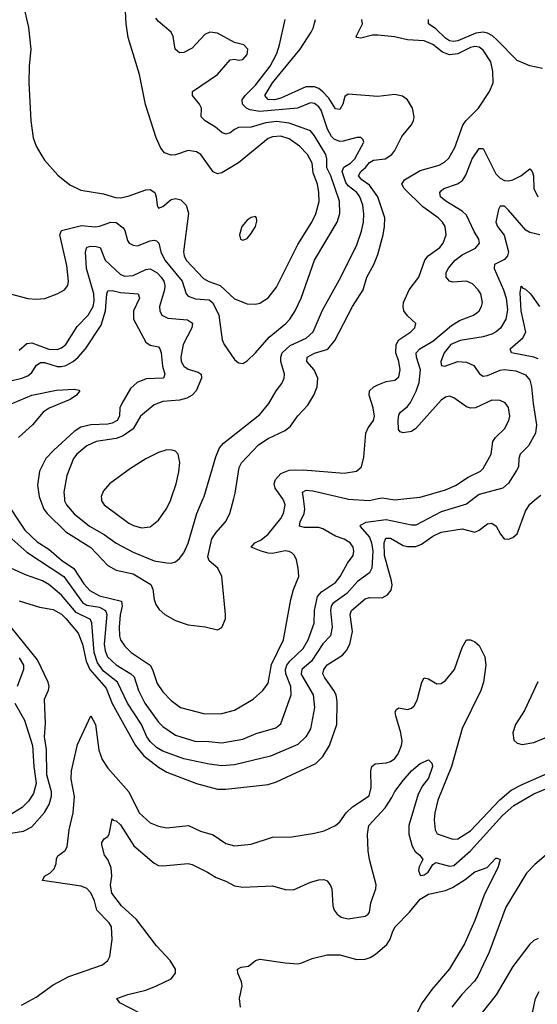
# Model space of a CAD drawing. Header units: inches. Extents: x 1550315 to 1685896, y 510706 to 640504.
# Tile 380 of 452: x 1664892 to 1667346, y 567603 to 572270. Entities that reach past the tile are written whole.
import ezdxf

# ---------------------------------------------------------------- set-up
doc = ezdxf.new("R2010")
doc.units = ezdxf.units.IN
doc.header["$MEASUREMENT"] = 0
doc.layers.add('B6566', color=7, linetype='Continuous')
doc.layers.add('B6567', color=7, linetype='Continuous')

msp = doc.modelspace()

# ---------------------------------------------------------------- linework, layer by layer
at = {"layer": 'B6566', "color": 5}
for points, elevation in [([(1664816.6, 570000), (1664915.7, 569850), (1664975.6, 569795.6), (1665030, 569761), (1665090, 569707.9), (1665148.1, 569668.1), (1665196.5, 569596.5), (1665224.6, 569564.6), (1665270, 569538.5), (1665374, 569514), (1665378, 569490), (1665368.6, 569448.6), (1665362.9, 569390), (1665364.8, 569350), (1665370.6, 569330), (1665390, 569300.5), (1665421.3, 569270), (1665510.8, 569210), (1665522.1, 569190), (1665543.3, 569123.3), (1665570, 569084.7), (1665610, 569042.9), (1665654, 569010), (1665770, 568979.8), (1665850, 568981.1), (1665910, 568997.6), (1665999.2, 569050), (1666044.2, 569090), (1666070, 569125.7), (1666086, 569214), (1666142, 569330), (1666178.1, 569521.9), (1666190.6, 569569.4), (1666215, 569630), (1666212.8, 569670), (1666203.8, 569710), (1666194.5, 569730), (1666182.2, 569742.2), (1666169.1, 569749.1), (1666150, 569751.6), (1666090, 569740.3), (1666070, 569742), (1666036.3, 569750), (1665989.8, 569770), (1666006.9, 569790), (1666036.2, 569803.8), (1666070, 569831.6), (1666130, 569906), (1666142.8, 569930), (1666150.4, 569970), (1666144.4, 569990), (1666137.6, 570000)], 480), ([(1667044.6, 570000), (1667010, 569973.6), (1666890, 569937.5), (1666770, 569873.4), (1666750, 569873.7), (1666630, 569899.3), (1666533.5, 569886.5), (1666506.8, 569873.2), (1666505.1, 569870), (1666550, 569817), (1666560.1, 569790), (1666566.5, 569750), (1666560.9, 569670), (1666550, 569647.9), (1666493.7, 569606.3), (1666443.1, 569550), (1666377, 569503), (1666368.7, 569490), (1666365.1, 569470), (1666373.5, 569390), (1666365.3, 569350), (1666328.9, 569311.1), (1666275, 569230), (1666230.4, 569190), (1666226.6, 569170), (1666230, 569161.8), (1666283.4, 569070), (1666289.9, 569010.1), (1666270, 568908.9), (1666248.2, 568870), (1666210, 568834.2), (1666080.6, 568779.4), (1665910, 568738.2), (1665850, 568733.4), (1665790, 568741), (1665670, 568767), (1665570, 568802.1), (1665540, 568820), (1665510, 568848.5), (1665495.1, 568870), (1665469, 568929), (1665402.6, 569030), (1665356.3, 569130), (1665290, 569182), (1665260.8, 569220.8), (1665245.2, 569270), (1665234.4, 569410), (1665227.3, 569427.3), (1665160.1, 569460.1), (1665090, 569542.9), (1665030, 569592.5), (1665000.7, 569610), (1664919.2, 569639.2), (1664850, 569670.6)], 440), ([(1664855.4, 569810), (1664926.5, 569746.5), (1665101.3, 569630), (1665190, 569507.4), (1665210, 569495.5), (1665270, 569485.1), (1665299.4, 569470), (1665305.8, 569450), (1665292.4, 569310), (1665298, 569278), (1665308.9, 569250), (1665350, 569212.2), (1665419.4, 569170), (1665435.3, 569155.3), (1665455.5, 569090), (1665485.3, 569030), (1665550, 568940.2), (1665570, 568920.2), (1665630, 568878.5), (1665722.8, 568850), (1665788.9, 568848.9), (1665850, 568841.6), (1665950, 568860.2), (1666013.9, 568886.1), (1666106.5, 568913.5), (1666130, 568932.9), (1666179.4, 569070), (1666177.3, 569110), (1666153.7, 569170), (1666152.6, 569190), (1666159, 569210), (1666173.1, 569230), (1666235.3, 569290), (1666259.9, 569330), (1666288.9, 569410), (1666289.9, 569470), (1666304.6, 569535.4), (1666322.7, 569557.3), (1666390, 569601.7), (1666411.5, 569630), (1666445.7, 569694.3), (1666473.8, 569730), (1666476.8, 569750), (1666473.2, 569770), (1666458.2, 569790), (1666430, 569808), (1666390, 569822.5), (1666330, 569857.3), (1666310, 569863.6), (1666242.9, 569862.9), (1666218, 569870), (1666221.8, 569890), (1666240.7, 569930), (1666244.1, 569950), (1666236.8, 570000)], 460), ([(1664890, 569515.2), (1664985.5, 569485.5), (1665050, 569474.4), (1665090, 569451.5), (1665110, 569431), (1665170, 569361.8), (1665190, 569310), (1665207.6, 569230), (1665224.3, 569190), (1665301.6, 569101.6), (1665330, 569028.3), (1665440.8, 568830), (1665481.2, 568781.2), (1665550, 568726.8), (1665590, 568704), (1665730, 568649.4), (1665830, 568623), (1665870, 568623), (1666070, 568644.1), (1666110, 568657.1), (1666295.5, 568744.5), (1666330, 568776.9), (1666360.2, 568830), (1666394.9, 568930), (1666397.6, 569037.6), (1666391.7, 569070), (1666382.1, 569090), (1666338.3, 569150), (1666329.9, 569170), (1666333.3, 569190), (1666350, 569212.6), (1666422, 569258), (1666440.8, 569279.2), (1666457.9, 569310), (1666470.5, 569369.5), (1666459.1, 569450), (1666464.9, 569470), (1666530, 569524.6), (1666550, 569531.2), (1666610, 569530.2), (1666636.4, 569543.6), (1666653.7, 569566.3), (1666657.5, 569590), (1666654.5, 569610), (1666621.7, 569730), (1666619.5, 569790), (1666628.1, 569811.9), (1666650, 569812.4), (1666710, 569776.9), (1666730, 569772.7), (1666770, 569773.3), (1666796.8, 569783.2), (1666850, 569821.1), (1666890, 569840.1), (1666990, 569856.2), (1667050, 569841.3), (1667070, 569850.2), (1667110, 569880.2), (1667130, 569883.6), (1667150.2, 569870), (1667171.2, 569831.2), (1667188.2, 569810), (1667210, 569807.6), (1667230, 569816), (1667250, 569833.7), (1667290, 569940.3), (1667310, 569974.3), (1667342.1, 570000)], 420), ([(1664988.1, 570000), (1665007, 569950), (1665021.7, 569930), (1665110, 569842.8), (1665228.9, 569768.9), (1665310, 569682.3), (1665350, 569661), (1665430, 569643.1), (1665513, 569593), (1665523.6, 569570), (1665530, 569522), (1665538.2, 569498.2), (1665553.5, 569473.5), (1665579.6, 569450), (1665630, 569422.7), (1665690, 569402.2), (1665771.5, 569391.5), (1665830, 569377.6), (1665850, 569388.7), (1665868.2, 569430), (1665868.3, 569450), (1665849.8, 569630), (1665832.2, 569670), (1665790, 569704.8), (1665784.4, 569724.4), (1665803.5, 569810), (1665821.8, 569838.2), (1665867.2, 569890), (1665888.5, 569930), (1665907.4, 570000)], 520), ([(1665104.1, 570000), (1665105.1, 569990), (1665113.5, 569970), (1665150, 569928.4), (1665223, 569870), (1665291.9, 569830), (1665350, 569788.4), (1665430, 569746.3), (1665530, 569705), (1665590, 569694.7), (1665610, 569694.3), (1665630, 569700.3), (1665650, 569715.8), (1665670, 569743.1), (1665690, 569788), (1665731.4, 569930), (1665761.7, 570000)], 540), ([(1665279.2, 570000), (1665279.6, 569990), (1665293.1, 569970), (1665410, 569883.5), (1665431.7, 569871.7), (1665470, 569861.6), (1665510, 569866), (1665550, 569896.9), (1665585.7, 569950), (1665607.3, 569990), (1665610.6, 570000)], 560), ([(1666438, 570000), (1666450, 569997.1), (1666548.4, 569991.6), (1666591.9, 570000)], 460), ([(1666631.1, 570000), (1666670, 569993.6), (1666728.2, 570000)], 460), ([(1664850, 568414.6), (1664910, 568423.3), (1664950, 568444.7), (1665010, 568512.8), (1665032.5, 568550), (1665042.6, 568590), (1665042.3, 568610), (1665020.3, 568690), (1665019.2, 568810), (1665009.3, 568870), (1665013.9, 568933.9), (1665009.8, 569050), (1665028.4, 569091.6), (1665031.3, 569110), (1665026.9, 569130), (1664975.9, 569235.9), (1664850, 569392.3)], 420), ([(1664900.8, 567599.2), (1664970, 567637.4), (1665050, 567695.2), (1665124.8, 567735.2), (1665284.5, 567790), (1665309.6, 567810), (1665318.7, 567830), (1665331.2, 567910), (1665326.9, 567970), (1665316.9, 567990), (1665257.1, 568050), (1665246.7, 568093.3), (1665230, 568131.5), (1665210, 568151.2), (1665183.2, 568163.2), (1664999.5, 568190), (1665009.7, 568210), (1665035, 568225), (1665055.1, 568244.9), (1665065.7, 568270), (1665067.1, 568292.9), (1665073.3, 568306.7), (1665107.7, 568332.3), (1665117.2, 568350), (1665126.1, 568430), (1665144.8, 568510), (1665152.3, 568587.7), (1665136.8, 568670), (1665137.1, 568710), (1665166, 568834), (1665229.8, 568970.2), (1665251.6, 568930), (1665267.5, 568807.5), (1665282.9, 568762.9), (1665310, 568722.6), (1665409.4, 568610), (1665458.5, 568510), (1665510, 568463.7), (1665550, 568446.8), (1665590, 568439.2), (1665693, 568450), (1665750, 568423.9), (1665810, 568406.4), (1665870, 568365), (1665910, 568354.4), (1665990, 568362), (1666090, 568395.8), (1666182.6, 568397.4), (1666290, 568413.5), (1666335.4, 568424.6), (1666390, 568450.2), (1666410, 568467.2), (1666439.9, 568510), (1666470, 568539.8), (1666548.2, 568591.8), (1666558.2, 568630), (1666556.2, 568710), (1666561.6, 568730), (1666577, 568743), (1666630, 568747.5), (1666650, 568754), (1666670, 568768.6), (1666686.2, 568790), (1666702.5, 568830), (1666704.9, 568850), (1666699.3, 568890), (1666674.6, 568970), (1666672.8, 568990), (1666678.9, 569001.1), (1666690, 569008.7), (1666730, 569000.7), (1666750, 569006.2), (1666761.7, 569018.3), (1666775.9, 569044.1), (1666798.7, 569130), (1666809.8, 569150.2), (1666830, 569145.2), (1666870, 569122), (1666890, 569123.8), (1666910, 569137.7), (1666953.5, 569190), (1666990, 569294.9), (1667009.8, 569330.2), (1667030, 569330.3), (1667050, 569321.7), (1667070, 569303.1), (1667096.5, 569250), (1667102.7, 569210), (1667090.6, 569130), (1667078.3, 569090), (1666989.6, 568910), (1666939.9, 568730), (1666874.8, 568570), (1666860.1, 568510), (1666857, 568477), (1666861.1, 568430), (1666871.7, 568411.7), (1666945.4, 568385.4), (1666970, 568387.3), (1667030, 568425), (1667168.1, 568571.9), (1667222.7, 568617.3), (1667274.5, 568645.6), (1667511.6, 568748.4)], 380), ([(1664890, 569244.5), (1664909.4, 569210), (1664910.8, 569189.2), (1664880.6, 569110)], 440), ([(1667347.8, 569132.2), (1667284.6, 568995.4), (1667243.2, 568930), (1667229.3, 568890), (1667235.2, 568855.2), (1667250, 568840.2), (1667274.8, 568834.8), (1667330, 568843.6), (1667410, 568877.4)], 420), ([(1664869, 569030), (1664915.6, 568950), (1664952.9, 568830), (1664958.4, 568730), (1664969.4, 568650), (1664957.3, 568602.7), (1664934.3, 568565.7), (1664904.1, 568535.9), (1664841.7, 568498.3)], 440), ([(1665513.8, 567533.8), (1665367, 567610), (1665353.2, 567630), (1665405.2, 567650), (1665490, 567670.2), (1665540.7, 567690), (1665610, 567724.1), (1665631, 567750), (1665630.4, 567770), (1665605.6, 567810), (1665540.4, 567880.4), (1665445.5, 568005.5), (1665375.2, 568070), (1665329.2, 568130), (1665322.2, 568170), (1665329.6, 568210), (1665325.6, 568250), (1665310, 568289), (1665294.5, 568310), (1665281.2, 568358.8), (1665282, 568370), (1665293.2, 568386.8), (1665310, 568398), (1665316, 568410), (1665330, 568482), (1665335.3, 568475.3), (1665350, 568473.4), (1665370, 568454.4), (1665433.7, 568353.7), (1665530, 568272.2), (1665550, 568261.6), (1665570, 568259.3), (1665690, 568270.2), (1665710, 568265.7), (1665783, 568230), (1665824.1, 568204.1), (1665870, 568187.4), (1665910, 568164.9), (1665950, 568157.7), (1666090, 568165.3), (1666150, 568147.2), (1666190, 568145.7), (1666270, 568182), (1666310, 568193.7), (1666334.4, 568194.4), (1666350, 568188), (1666366.3, 568166.3), (1666371.4, 568150), (1666376.9, 568070), (1666383.2, 568050), (1666396.5, 568030), (1666416.4, 568016.4), (1666450, 568008.6), (1666530, 568020.2), (1666544, 568030), (1666550, 568040.5), (1666556.7, 568083.3), (1666580.8, 568150), (1666582.3, 568170), (1666550, 568289.5), (1666543.8, 568330), (1666540.5, 568410), (1666547.5, 568450), (1666625.1, 568534.9), (1666657, 568583), (1666670, 568612), (1666710, 568664.6), (1666750, 568710.2), (1666790, 568744.9), (1666830, 568762), (1666846.2, 568746.2), (1666848.5, 568730), (1666830, 568675.1), (1666802.2, 568637.8), (1666781.2, 568598.8), (1666736.3, 568450), (1666736.3, 568410), (1666752.2, 568352.2), (1666767.6, 568327.6), (1666788.8, 568310), (1666803.1, 568290), (1666785.9, 568254.1), (1666783.1, 568236.9), (1666790, 568214.6), (1666794.3, 568214.3), (1666810, 568216.6), (1666827.9, 568230), (1666850, 568265.3), (1666864.8, 568275.2), (1666930, 568257.8), (1666950, 568261.3), (1667030, 568330.6), (1667181.7, 568498.3), (1667235.2, 568544.8), (1667330, 568599.9), (1667521.1, 568678.9)], 360), ([(1667399.6, 568320.4), (1667334, 568266), (1667295.4, 568224.6), (1667197.2, 568062.8), (1667117.2, 567850), (1667063.5, 567736.5), (1667047.5, 567712.5), (1666988.5, 567650), (1666941, 567590)], 360), ([(1665939.5, 567590), (1665934.5, 567630), (1665946.6, 567690), (1665943.7, 567710), (1665926, 567750), (1665925.2, 567770), (1665941.5, 567778.5), (1665976.6, 567783.4), (1666009.6, 567810.4), (1666030, 567817.3), (1666150, 567799.1), (1666210, 567795.5), (1666230, 567799.1), (1666279.1, 567820.9), (1666350, 567837), (1666410, 567836.9), (1666490, 567814.7), (1666530, 567817.8), (1666554.4, 567825.6), (1666579.5, 567840.5), (1666632.8, 567887.2), (1666648.4, 567911.6), (1666660.5, 567950), (1666671.9, 567970), (1666739.5, 568040.5), (1666790, 568101.9), (1666830, 568124.8), (1666910, 568142.5), (1666943.3, 568156.7), (1667004.7, 568195.3), (1667050, 568230.2), (1667108, 568252), (1667150, 568295.5), (1667155.5, 568295.5), (1667170.3, 568290), (1667158.3, 568250), (1667094.9, 568125.1), (1667050, 567999.6), (1667000.6, 567890), (1666930, 567771), (1666846.2, 567673.8), (1666800.8, 567610), (1666728.1, 567470)], 340), ([(1667350, 567915.6), (1667330, 567905.6), (1667310, 567887.6), (1667230, 567782), (1667151.6, 567648.4), (1667042.7, 567510), (1667009.3, 567430), (1666998.3, 567370), (1667010, 567345.7), (1667050, 567338.4), (1667122.9, 567350), (1667199.1, 567380.9), (1667210, 567390.3), (1667265, 567475), (1667310, 567532), (1667325, 567570), (1667338, 567630), (1667355.5, 567664.5)], 380)]:
    msp.add_lwpolyline(points, dxfattribs=dict(at, elevation=elevation))
at = {"layer": 'B6567', "color": 5}
for points, elevation in [([(1664906.7, 572350), (1664933.1, 572233.1), (1664944.4, 572130), (1664936.5, 572050), (1664934.7, 571970), (1664944.6, 571790), (1664955.3, 571710), (1664970.3, 571670.3), (1664991.8, 571631.8), (1665010, 571604), (1665072.9, 571532.9), (1665130, 571486.7), (1665182, 571462), (1665290, 571444.9), (1665346.8, 571426.8), (1665370, 571425.4), (1665406.7, 571433.3), (1665490, 571462.6), (1665510, 571464.4), (1665533, 571450), (1665539.5, 571430), (1665543.1, 571390), (1665550, 571376.3), (1665570, 571384.2), (1665610, 571417.4), (1665630, 571422), (1665655.3, 571415.3), (1665681.3, 571390), (1665692.6, 571352.6), (1665669.1, 571170), (1665671.7, 571150), (1665681.5, 571130), (1665763.3, 571043.3), (1665788.8, 571028.8), (1665842.1, 571010), (1665910, 570947.5), (1665970, 570923.2), (1666010, 570920.7), (1666030, 570926.2), (1666070, 570951.3), (1666110, 571002), (1666210, 571204.5), (1666276.7, 571310), (1666296.6, 571350), (1666311.2, 571408.8), (1666310.8, 571450), (1666303.2, 571490), (1666283.2, 571543.2), (1666278.9, 571590), (1666256.1, 571630), (1666219, 571670), (1666170, 571704.7), (1666130, 571718.3), (1666090, 571714.7), (1666070, 571705.9), (1665930, 571591.2), (1665850, 571543.2), (1665830, 571539.3), (1665809.3, 571549.3), (1665750.8, 571630), (1665730, 571644.2), (1665690, 571649.8), (1665630, 571628.7), (1665610, 571627.4), (1665578.9, 571638.9), (1665561.4, 571661.5), (1665539.6, 571710), (1665488.5, 571868.5), (1665460.5, 572010), (1665405.9, 572185.9), (1665397.3, 572250), (1665392.9, 572310)], 580), ([(1664830, 570974.7), (1664930, 570948.9), (1664970, 570944.9), (1665011, 570949), (1665069.7, 570970.3), (1665105.2, 570990), (1665119.6, 571010), (1665123, 571030), (1665115.8, 571104.2), (1665082.4, 571250), (1665089.7, 571270), (1665185.5, 571294.5), (1665250, 571287.9), (1665270, 571290.7), (1665324.5, 571310), (1665350, 571308.1), (1665382.8, 571282.8), (1665390.6, 571270.6), (1665403.3, 571223.3), (1665411.3, 571211.3), (1665430, 571200.6), (1665450, 571198), (1665510, 571221), (1665530, 571224.8), (1665541.4, 571221.4), (1665551.3, 571211.3), (1665560.4, 571170), (1665580.1, 571130), (1665662.9, 571030), (1665682, 570970), (1665690, 570958.6), (1665726, 570946), (1665790, 570941.5), (1665808.1, 570928.1), (1665836.2, 570870), (1665852.5, 570752.5), (1665861.1, 570730), (1665910, 570658.4), (1665930, 570643.1), (1665950, 570640.4), (1665970, 570652.7), (1666010, 570690.3), (1666075.2, 570764.8), (1666153.2, 570830), (1666172.1, 570850), (1666198.4, 570890), (1666226.3, 570950), (1666289.2, 571130), (1666396.7, 571310), (1666409.4, 571350.6), (1666408.9, 571410), (1666367.4, 571530), (1666347.5, 571567.5), (1666348.6, 571610), (1666343.5, 571630), (1666290, 571719.9), (1666270, 571742.7), (1666170, 571779.6), (1666110, 571787), (1666059, 571781), (1665990, 571760.9), (1665930, 571758), (1665910, 571749.8), (1665890, 571734), (1665870, 571727.8), (1665850, 571734.8), (1665820.3, 571760.3), (1665771.1, 571790), (1665753.1, 571810), (1665753.8, 571850), (1665744.5, 571870), (1665710.9, 571910), (1665711.2, 571930), (1665829.7, 572010), (1665890, 572078.8), (1665910, 572082.8), (1665930, 572077.3), (1665950, 572080.7), (1665970, 572104.7), (1665973.6, 572130), (1665954, 572150), (1665910, 572160.9), (1665830, 572205.3), (1665794, 572210), (1665770, 572199.8), (1665710, 572135.4), (1665670, 572114), (1665650, 572112), (1665629.8, 572130), (1665620.3, 572190), (1665609.9, 572209.9), (1665550, 572261.2), (1665537.5, 572277.5)], 560), ([(1665761.7, 570000), (1665766, 570010), (1665822.7, 570197.3), (1665840, 570240), (1665857.6, 570262.4), (1666030, 570398.6), (1666073.8, 570450), (1666108.7, 570511.3), (1666134.8, 570545.2), (1666145.5, 570570), (1666148.2, 570590), (1666129.5, 570650), (1666129.5, 570670), (1666137.2, 570690), (1666175, 570725), (1666250, 570760.7), (1666282.8, 570790), (1666326.9, 570893.1), (1666414.5, 571050), (1666490, 571202.6), (1666512.9, 571267.1), (1666521.9, 571310), (1666523.6, 571350), (1666519.2, 571390), (1666504.5, 571430), (1666490, 571449.9), (1666450, 571481.9), (1666438.2, 571498.2), (1666421.2, 571550), (1666428.8, 571571.2), (1666460.2, 571590), (1666481.5, 571610), (1666524.2, 571690), (1666520.7, 571700.7), (1666510, 571711.1), (1666490, 571710.9), (1666426.2, 571693.8), (1666410, 571692.9), (1666383.5, 571703.5), (1666370, 571715.9), (1666351, 571751), (1666320.7, 571840.7), (1666310, 571857.3), (1666290, 571872.3), (1666270, 571875.9), (1666209.4, 571850.6), (1666030, 571833.9), (1665982.4, 571842.4), (1665967.5, 571850), (1665948.7, 571870), (1665946.7, 571890), (1665960.9, 571910), (1666010, 571959.1), (1666079.3, 572050), (1666110.4, 572110), (1666123.7, 572150), (1666151.2, 572270)], 540), ([(1665907.4, 570000), (1665914.3, 570025.7), (1665932.8, 570147.2), (1665943.8, 570170), (1666024.9, 570255.1), (1666070, 570284.1), (1666150, 570323), (1666176.7, 570343.3), (1666210, 570391.4), (1666257.7, 570442.3), (1666286.9, 570490), (1666302.3, 570530), (1666304.9, 570570), (1666287.5, 570610), (1666254, 570650), (1666254.4, 570670), (1666290, 570688.6), (1666352.2, 570707.8), (1666386.5, 570750), (1666469.9, 570910), (1666520.2, 570990), (1666538.3, 571050), (1666571.4, 571110), (1666590, 571157.4), (1666615.7, 571250), (1666622.3, 571290), (1666622.7, 571330), (1666590.6, 571430), (1666550, 571485.1), (1666514.7, 571510), (1666499, 571530), (1666509, 571550), (1666531.3, 571568.7), (1666550, 571593.2), (1666570, 571604.4), (1666624, 571610), (1666655.7, 571630), (1666670.8, 571649.2), (1666704.5, 571715.5), (1666748.2, 571770), (1666758.5, 571790), (1666761.6, 571810), (1666754.8, 571850), (1666730, 571889.7), (1666706.5, 571906.5), (1666670, 571915.8), (1666590, 571905), (1666450, 571916.8), (1666433.7, 571906.3), (1666423.7, 571870), (1666410, 571843.5), (1666390, 571847.4), (1666357.2, 571897.2), (1666330, 571927.4), (1666310, 571943.4), (1666290, 571951.1), (1666249, 571951), (1666130, 571897.6), (1666100.5, 571890), (1666070, 571890.7), (1666055, 571910), (1666090.6, 571970), (1666222.5, 572130), (1666274, 572210), (1666284, 572230), (1666294.2, 572270)], 520), ([(1666137.6, 570000), (1666103.7, 570050), (1666098.9, 570070), (1666104.4, 570090), (1666130, 570119.6), (1666170, 570135.4), (1666235.5, 570135.5), (1666430, 570120.2), (1666489.3, 570130), (1666512.4, 570150), (1666523.5, 570196.5), (1666533.8, 570310), (1666544.6, 570335.4), (1666569, 570370), (1666574.7, 570390), (1666568.6, 570430), (1666549, 570490), (1666551.1, 570510), (1666570.9, 570529.1), (1666590, 570539.1), (1666630, 570554.6), (1666670, 570561.3), (1666690, 570576.4), (1666696.5, 570610), (1666689.3, 570650), (1666675.8, 570690), (1666676.6, 570730), (1666690, 570752.5), (1666745.7, 570790), (1666766, 570810), (1666769.7, 570830), (1666730, 570865.6), (1666713.8, 570890), (1666709.3, 570910), (1666712.2, 570930), (1666738.1, 570990), (1666784.4, 571050), (1666812.5, 571130), (1666829.2, 571150.9), (1666884.6, 571190), (1666899.1, 571210), (1666913.8, 571250), (1666909.8, 571290), (1666897.3, 571310), (1666876.5, 571330), (1666802.9, 571382.9), (1666714.9, 571470), (1666703.7, 571490), (1666716.8, 571510), (1666790, 571555.4), (1666880.1, 571579.9), (1666905.4, 571594.6), (1666925.9, 571614.1), (1666955.3, 571664.7), (1666993.6, 571770), (1667007, 571790), (1667066.6, 571850), (1667118.8, 571930), (1667136.1, 571970), (1667135.2, 572024.8), (1667126, 572070), (1667090, 572124.8), (1667070, 572139), (1667050, 572142.2), (1667030, 572137.4), (1666970, 572108), (1666930, 572103.4), (1666895.9, 572115.9), (1666850, 572151.4), (1666810, 572170.3), (1666730, 572174.8), (1666668.6, 572188.6), (1666590, 572196.5), (1666564.2, 572195.8), (1666510, 572182), (1666490, 572184.7), (1666487.3, 572190), (1666516.8, 572250), (1666513.6, 572270)], 480), ([(1667370, 572037.6), (1667311.1, 572051.1), (1667250, 572076.4), (1667154.1, 572174.1), (1667133.1, 572193.1), (1667110, 572206), (1667090, 572210.3), (1667054.3, 572205.7), (1666970, 572169.6), (1666946.8, 572166.8), (1666930, 572169.9), (1666910, 572182.1), (1666865.7, 572225.7), (1666829.7, 572250), (1666829.4, 572270)], 460), ([(1666728.2, 570000), (1666790, 570006.8), (1666910, 570040.7), (1666958.4, 570061.6), (1667019, 570101), (1667076.8, 570130), (1667090, 570141.8), (1667127.2, 570210), (1667134.6, 570270), (1667147.7, 570290), (1667189.8, 570330), (1667210.7, 570370), (1667215.3, 570390), (1667210, 570431.8), (1667193.8, 570453.8), (1667170, 570465.6), (1667130, 570466.2), (1667052.7, 570430), (1667030, 570428.4), (1667010, 570434.6), (1666950, 570478), (1666930, 570485.2), (1666910, 570481.4), (1666890, 570466.9), (1666770, 570332.9), (1666750, 570318.2), (1666710, 570311), (1666696.6, 570316.6), (1666687.8, 570327.8), (1666686, 570370), (1666690, 570396.4), (1666698, 570410), (1666730, 570435.9), (1666744.2, 570455.8), (1666771.5, 570508.5), (1666786.4, 570550), (1666792.7, 570610), (1666772.5, 570670), (1666771.8, 570690), (1666789.1, 570710), (1666850, 570746), (1666939, 570821), (1666976.5, 570843.5), (1667043.6, 570870), (1667059.4, 570880.6), (1667071, 570890), (1667082.2, 570910), (1667086.2, 570930), (1667077.8, 570970), (1667066.4, 570990), (1667038.4, 571018.4), (1667010, 571030.6), (1666946.3, 571026.3), (1666930, 571031.2), (1666913.7, 571050), (1666914.4, 571070), (1666923.2, 571090), (1666956.5, 571130), (1666990, 571154.5), (1667053.5, 571186.5), (1667072, 571210), (1667069.2, 571230), (1667046.6, 571266.6), (1667010, 571343.7), (1666990, 571362), (1666911.6, 571410), (1666887.2, 571430), (1666884.1, 571450), (1666890, 571458.3), (1666902.6, 571470), (1666968.1, 571491.9), (1666991.7, 571508.3), (1667006.7, 571533.3), (1667036.8, 571610), (1667070, 571658.5), (1667090, 571659.5), (1667150, 571539.2), (1667170, 571518.3), (1667190, 571508.3), (1667210, 571506), (1667230, 571510.1), (1667267.8, 571530), (1667310, 571562.7), (1667321.3, 571550), (1667327.8, 571530), (1667330.2, 571470), (1667348.4, 571430)], 460), ([(1667358.7, 571250), (1667310, 571261.1), (1667292.3, 571272.3), (1667210, 571367.1), (1667190, 571385.5), (1667170, 571386), (1667161.5, 571370), (1667149.7, 571310), (1667156.8, 571290), (1667188.2, 571248.2), (1667209.4, 571170), (1667204.5, 571150), (1667190, 571133.9), (1667142.4, 571110), (1667140.9, 571090), (1667185.4, 570990), (1667198.4, 570950), (1667205.1, 570894.9), (1667197.5, 570850), (1667171.7, 570808.3), (1667150.7, 570790), (1667130, 570779.3), (1667090, 570766.5), (1666979.6, 570750), (1666936.2, 570730), (1666905, 570690), (1666888.2, 570650), (1666890, 570635.3), (1666891.3, 570631.3), (1666908, 570628), (1666970, 570649.4), (1667010, 570646), (1667045.3, 570630), (1667071.6, 570591.6), (1667090, 570579.9), (1667110, 570582.9), (1667170, 570609.4), (1667190, 570612), (1667244.7, 570604.7), (1667290, 570586.5), (1667310, 570561.7), (1667319.2, 570530), (1667325.7, 570450), (1667341.7, 570350), (1667337.5, 570310), (1667305, 570250), (1667264.9, 570210), (1667258.9, 570190), (1667256.3, 570150), (1667247.4, 570132.6), (1667210, 570073.8), (1667183, 570050), (1667070, 570019.3), (1667044.6, 570000)], 440), ([(1664890, 570704.2), (1664925.5, 570734.5), (1664950, 570738.5), (1665030, 570708.3), (1665070, 570706.5), (1665090, 570714.8), (1665110, 570731), (1665164.6, 570815.4), (1665216.4, 570870), (1665239.7, 570910), (1665245.1, 570934.9), (1665243.5, 570970), (1665208.4, 571090), (1665204.4, 571170), (1665210, 571192), (1665230, 571197), (1665255.1, 571195.1), (1665273.6, 571190), (1665297.3, 571130), (1665370, 571061.7), (1665390, 571054.1), (1665430, 571057.5), (1665490, 571085.5), (1665510, 571088.6), (1665543.1, 571070), (1665563.4, 571050), (1665575.1, 571030), (1665580.1, 571010), (1665578.9, 570990), (1665555, 570910), (1665555.9, 570890), (1665565.6, 570870), (1665595, 570855), (1665686.9, 570846.9), (1665710.8, 570830.8), (1665707.7, 570810), (1665666.3, 570730), (1665655.4, 570670), (1665658.3, 570650), (1665670, 570626.8), (1665690, 570612.8), (1665738.5, 570598.5), (1665752.6, 570590), (1665754.2, 570570), (1665728.8, 570510), (1665709.7, 570490.3), (1665684.4, 570475.6), (1665650, 570467), (1665570, 570460.2), (1665530, 570444.8), (1665464.4, 570390), (1665430.1, 570329.9), (1665382.3, 570297.7), (1665350, 570284.5), (1665254.4, 570270), (1665210, 570249.8), (1665162.6, 570210), (1665146.5, 570190), (1665115.8, 570110), (1665100.9, 570030), (1665104.1, 570000)], 540), ([(1664850, 570557.7), (1664902, 570570), (1664930, 570581.8), (1664950, 570597.2), (1664970, 570630.9), (1664990, 570645.7), (1665010, 570644.2), (1665070, 570626.7), (1665090, 570626.6), (1665110, 570631.2), (1665145.9, 570650), (1665169.9, 570670), (1665203.8, 570710), (1665277.8, 570822.2), (1665299.4, 570890), (1665304.4, 570970), (1665310, 570984.2), (1665330, 570985.8), (1665370, 570976), (1665453.7, 570970), (1665460.1, 570950), (1665432, 570890), (1665432.1, 570850), (1665490, 570740.7), (1665510, 570727.7), (1665550, 570718.9), (1665556.8, 570710), (1665562.9, 570690), (1665568.3, 570628.3), (1665579.8, 570590), (1665574.3, 570570), (1665492.4, 570567.6), (1665448.3, 570550), (1665418, 570522), (1665376.4, 570450), (1665367.3, 570430), (1665364.6, 570390), (1665353.5, 570370), (1665330, 570357.3), (1665310, 570353.1), (1665229.7, 570350.3), (1665182.2, 570337.8), (1665150, 570317.7), (1665053.2, 570230), (1665016.4, 570190), (1664986, 570130), (1664976.5, 570063.5), (1664984.3, 570010), (1664988.1, 570000)], 520), ([(1667350, 570662.3), (1667330.3, 570670.3), (1667224.2, 570690), (1667217.7, 570710), (1667277.9, 570762.1), (1667291.5, 570788.5), (1667269.3, 570890), (1667265.4, 570974.6), (1667270, 571007.3), (1667276.7, 570996.7), (1667290, 570992.3), (1667313.7, 570970), (1667356, 570910)], 420), ([(1664830, 570439.1), (1664950, 570490.9), (1665066.3, 570513.7), (1665150, 570518), (1665173.7, 570513.7), (1665176.5, 570510), (1665162, 570490), (1665131.6, 570470), (1665032.2, 570427.8), (1665003.3, 570410), (1664952.3, 570350), (1664886.9, 570290)], 480), ([(1665610.6, 570000), (1665633.8, 570070), (1665647.1, 570127.1), (1665650.9, 570170.9), (1665642.9, 570210), (1665630, 570224.5), (1665615.3, 570230), (1665590, 570231.2), (1665550, 570217.7), (1665490, 570187.6), (1665417.9, 570142.1), (1665317.6, 570070), (1665290, 570036.2), (1665278.9, 570010), (1665279.2, 570000)], 560), ([(1666236.8, 570000), (1666232.4, 570030), (1666250, 570040.2), (1666282.5, 570037.5), (1666438, 570000)], 460), ([(1666591.9, 570000), (1666610, 570003.5), (1666631.1, 570000)], 460), ([(1667342.1, 570000), (1667363.1, 570016.9)], 420)]:
    msp.add_lwpolyline(points, dxfattribs=dict(at, elevation=elevation))
at = {"layer": 'B6567', "color": 5, "elevation": 620}
msp.add_lwpolyline([(1666010, 571337.2), (1665990, 571332), (1665970, 571319.5), (1665945.3, 571290), (1665934.9, 571250), (1665938.8, 571230), (1665950, 571224.4), (1665970, 571233), (1665990, 571256.3), (1666009.5, 571290), (1666015.6, 571315.6), (1666015.1, 571330)], close=True, dxfattribs=at)

doc.saveas('drawing.dxf')
